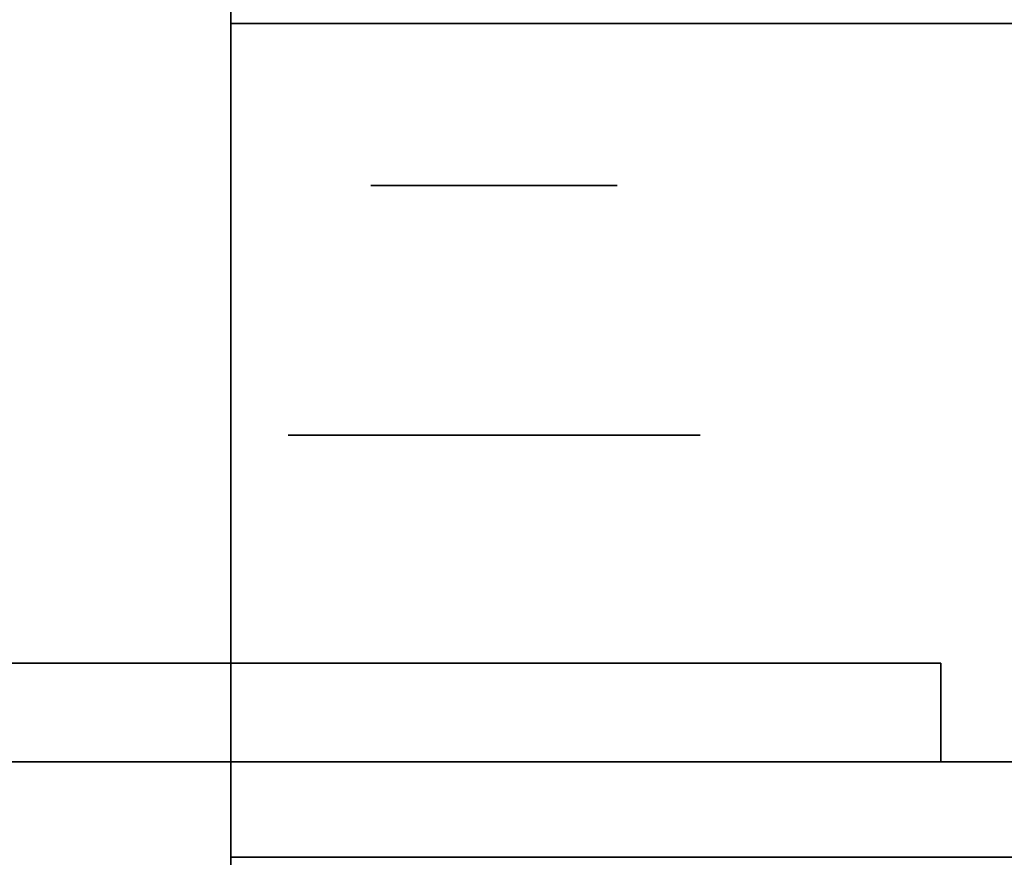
# Model space of a CAD drawing. Extents: x -1299 to -1246.9, y 2743.7 to 2747.9.
# Tile 555 of 656: x -1248.9579 to -1248.894, y 2744.8303 to 2744.8847. Entities that reach past the tile are written whole.
import ezdxf

# ---------------------------------------------------------------- set-up
doc = ezdxf.new("R2010")
doc.units = 0
doc.header["$LTSCALE"] = 150
doc.header["$MEASUREMENT"] = 0
doc.layers.add('3DFACE_BOLT', color=7, linetype='CONTINUOUS')
doc.layers.add('3DFACE_SHAPE', color=7, linetype='CONTINUOUS')

msp = doc.modelspace()

# ---------------------------------------------------------------- linework, layer by layer
at = {"layer": '3DFACE_BOLT', "color": 1}
for points, invisible_edges in [([(-1248.934727, 2744.823949, 0.135528), (-1248.935119, 2744.823949, 0.138), (-1248.934727, 2744.873949, 0.135528)], 14), ([(-1248.934727, 2744.873949, 0.135528), (-1248.935119, 2744.823949, 0.138), (-1248.935119, 2744.873949, 0.138)], 3), ([(-1248.935119, 2744.823949, 0.138), (-1248.934727, 2744.823949, 0.140472), (-1248.935119, 2744.873949, 0.138)], 14), ([(-1248.935119, 2744.873949, 0.138), (-1248.934727, 2744.823949, 0.140472), (-1248.934727, 2744.873949, 0.140472)], 3), ([(-1248.934727, 2744.873949, 0.135528), (-1248.935119, 2744.873949, 0.138), (-1248.934727, 2744.873949, 0.140472)], 12), ([(-1248.934727, 2744.823949, 0.065528), (-1248.935119, 2744.823949, 0.068), (-1248.934727, 2744.873949, 0.065528)], 14), ([(-1248.934727, 2744.873949, 0.065528), (-1248.935119, 2744.823949, 0.068), (-1248.935119, 2744.873949, 0.068)], 3), ([(-1248.935119, 2744.823949, 0.068), (-1248.934727, 2744.823949, 0.070472), (-1248.935119, 2744.873949, 0.068)], 14), ([(-1248.935119, 2744.873949, 0.068), (-1248.934727, 2744.823949, 0.070472), (-1248.934727, 2744.873949, 0.070472)], 3), ([(-1248.934727, 2744.873949, 0.065528), (-1248.935119, 2744.873949, 0.068), (-1248.934727, 2744.873949, 0.070472)], 12), ([(-1248.933591, 2744.823949, 0.133298), (-1248.934727, 2744.823949, 0.135528), (-1248.933591, 2744.873949, 0.133298)], 14), ([(-1248.933591, 2744.873949, 0.133298), (-1248.934727, 2744.823949, 0.135528), (-1248.934727, 2744.873949, 0.135528)], 3), ([(-1248.934727, 2744.823949, 0.140472), (-1248.933591, 2744.823949, 0.142702), (-1248.934727, 2744.873949, 0.140472)], 14), ([(-1248.934727, 2744.873949, 0.140472), (-1248.933591, 2744.823949, 0.142702), (-1248.933591, 2744.873949, 0.142702)], 3), ([(-1248.933591, 2744.873949, 0.133298), (-1248.934727, 2744.873949, 0.135528), (-1248.933591, 2744.873949, 0.142702)], 14), ([(-1248.933591, 2744.873949, 0.142702), (-1248.934727, 2744.873949, 0.135528), (-1248.934727, 2744.873949, 0.140472)], 3), ([(-1248.933591, 2744.823949, 0.063298), (-1248.934727, 2744.823949, 0.065528), (-1248.933591, 2744.873949, 0.063298)], 14), ([(-1248.933591, 2744.873949, 0.063298), (-1248.934727, 2744.823949, 0.065528), (-1248.934727, 2744.873949, 0.065528)], 3), ([(-1248.934727, 2744.823949, 0.070472), (-1248.933591, 2744.823949, 0.072702), (-1248.934727, 2744.873949, 0.070472)], 14), ([(-1248.934727, 2744.873949, 0.070472), (-1248.933591, 2744.823949, 0.072702), (-1248.933591, 2744.873949, 0.072702)], 3), ([(-1248.933591, 2744.873949, 0.063298), (-1248.934727, 2744.873949, 0.065528), (-1248.933591, 2744.873949, 0.072702)], 14), ([(-1248.933591, 2744.873949, 0.072702), (-1248.934727, 2744.873949, 0.065528), (-1248.934727, 2744.873949, 0.070472)], 3), ([(-1248.931821, 2744.823949, 0.131528), (-1248.933591, 2744.823949, 0.133298), (-1248.931821, 2744.873949, 0.131528)], 14), ([(-1248.931821, 2744.873949, 0.131528), (-1248.933591, 2744.823949, 0.133298), (-1248.933591, 2744.873949, 0.133298)], 3), ([(-1248.933591, 2744.823949, 0.142702), (-1248.931821, 2744.823949, 0.144472), (-1248.933591, 2744.873949, 0.142702)], 14), ([(-1248.933591, 2744.873949, 0.142702), (-1248.931821, 2744.823949, 0.144472), (-1248.931821, 2744.873949, 0.144472)], 3), ([(-1248.931821, 2744.873949, 0.131528), (-1248.933591, 2744.873949, 0.133298), (-1248.931821, 2744.873949, 0.144472)], 14), ([(-1248.931821, 2744.873949, 0.144472), (-1248.933591, 2744.873949, 0.133298), (-1248.933591, 2744.873949, 0.142702)], 3), ([(-1248.931821, 2744.823949, 0.061528), (-1248.933591, 2744.823949, 0.063298), (-1248.931821, 2744.873949, 0.061528)], 14), ([(-1248.931821, 2744.873949, 0.061528), (-1248.933591, 2744.823949, 0.063298), (-1248.933591, 2744.873949, 0.063298)], 3), ([(-1248.933591, 2744.823949, 0.072702), (-1248.931821, 2744.823949, 0.074472), (-1248.933591, 2744.873949, 0.072702)], 14), ([(-1248.933591, 2744.873949, 0.072702), (-1248.931821, 2744.823949, 0.074472), (-1248.931821, 2744.873949, 0.074472)], 3), ([(-1248.931821, 2744.873949, 0.061528), (-1248.933591, 2744.873949, 0.063298), (-1248.931821, 2744.873949, 0.074472)], 14), ([(-1248.931821, 2744.873949, 0.074472), (-1248.933591, 2744.873949, 0.063298), (-1248.933591, 2744.873949, 0.072702)], 3), ([(-1248.929591, 2744.823949, 0.130392), (-1248.931821, 2744.823949, 0.131528), (-1248.929591, 2744.873949, 0.130392)], 14), ([(-1248.929591, 2744.873949, 0.130392), (-1248.931821, 2744.823949, 0.131528), (-1248.931821, 2744.873949, 0.131528)], 3), ([(-1248.931821, 2744.823949, 0.144472), (-1248.929591, 2744.823949, 0.145608), (-1248.931821, 2744.873949, 0.144472)], 14), ([(-1248.931821, 2744.873949, 0.144472), (-1248.929591, 2744.823949, 0.145608), (-1248.929591, 2744.873949, 0.145608)], 3), ([(-1248.929591, 2744.873949, 0.130392), (-1248.931821, 2744.873949, 0.131528), (-1248.929591, 2744.873949, 0.145608)], 14), ([(-1248.929591, 2744.873949, 0.145608), (-1248.931821, 2744.873949, 0.131528), (-1248.931821, 2744.873949, 0.144472)], 3), ([(-1248.929591, 2744.823949, 0.060392), (-1248.931821, 2744.823949, 0.061528), (-1248.929591, 2744.873949, 0.060392)], 14), ([(-1248.929591, 2744.873949, 0.060392), (-1248.931821, 2744.823949, 0.061528), (-1248.931821, 2744.873949, 0.061528)], 3), ([(-1248.931821, 2744.823949, 0.074472), (-1248.929591, 2744.823949, 0.075608), (-1248.931821, 2744.873949, 0.074472)], 14), ([(-1248.931821, 2744.873949, 0.074472), (-1248.929591, 2744.823949, 0.075608), (-1248.929591, 2744.873949, 0.075608)], 3), ([(-1248.929591, 2744.873949, 0.060392), (-1248.931821, 2744.873949, 0.061528), (-1248.929591, 2744.873949, 0.075608)], 14), ([(-1248.929591, 2744.873949, 0.075608), (-1248.931821, 2744.873949, 0.061528), (-1248.931821, 2744.873949, 0.074472)], 3), ([(-1248.927119, 2744.823949, 0.13), (-1248.929591, 2744.823949, 0.130392), (-1248.927119, 2744.873949, 0.13)], 14), ([(-1248.927119, 2744.873949, 0.13), (-1248.929591, 2744.823949, 0.130392), (-1248.929591, 2744.873949, 0.130392)], 3), ([(-1248.929591, 2744.823949, 0.145608), (-1248.927119, 2744.823949, 0.146), (-1248.929591, 2744.873949, 0.145608)], 14), ([(-1248.929591, 2744.873949, 0.145608), (-1248.927119, 2744.823949, 0.146), (-1248.927119, 2744.873949, 0.146)], 3), ([(-1248.927119, 2744.873949, 0.13), (-1248.929591, 2744.873949, 0.130392), (-1248.927119, 2744.873949, 0.146)], 14), ([(-1248.927119, 2744.873949, 0.146), (-1248.929591, 2744.873949, 0.130392), (-1248.929591, 2744.873949, 0.145608)], 3), ([(-1248.927119, 2744.823949, 0.06), (-1248.929591, 2744.823949, 0.060392), (-1248.927119, 2744.873949, 0.06)], 14), ([(-1248.927119, 2744.873949, 0.06), (-1248.929591, 2744.823949, 0.060392), (-1248.929591, 2744.873949, 0.060392)], 3), ([(-1248.929591, 2744.823949, 0.075608), (-1248.927119, 2744.823949, 0.076), (-1248.929591, 2744.873949, 0.075608)], 14), ([(-1248.929591, 2744.873949, 0.075608), (-1248.927119, 2744.823949, 0.076), (-1248.927119, 2744.873949, 0.076)], 3), ([(-1248.927119, 2744.873949, 0.06), (-1248.929591, 2744.873949, 0.060392), (-1248.927119, 2744.873949, 0.076)], 14), ([(-1248.927119, 2744.873949, 0.076), (-1248.929591, 2744.873949, 0.060392), (-1248.929591, 2744.873949, 0.075608)], 3), ([(-1248.924647, 2744.823949, 0.130392), (-1248.927119, 2744.823949, 0.13), (-1248.924647, 2744.873949, 0.130392)], 14), ([(-1248.924647, 2744.873949, 0.130392), (-1248.927119, 2744.823949, 0.13), (-1248.927119, 2744.873949, 0.13)], 3), ([(-1248.927119, 2744.823949, 0.146), (-1248.924647, 2744.823949, 0.145608), (-1248.927119, 2744.873949, 0.146)], 14), ([(-1248.927119, 2744.873949, 0.146), (-1248.924647, 2744.823949, 0.145608), (-1248.924647, 2744.873949, 0.145608)], 3), ([(-1248.924647, 2744.873949, 0.130392), (-1248.927119, 2744.873949, 0.13), (-1248.924647, 2744.873949, 0.145608)], 14), ([(-1248.924647, 2744.873949, 0.145608), (-1248.927119, 2744.873949, 0.13), (-1248.927119, 2744.873949, 0.146)], 3), ([(-1248.924647, 2744.823949, 0.060392), (-1248.927119, 2744.823949, 0.06), (-1248.924647, 2744.873949, 0.060392)], 14), ([(-1248.924647, 2744.873949, 0.060392), (-1248.927119, 2744.823949, 0.06), (-1248.927119, 2744.873949, 0.06)], 3), ([(-1248.927119, 2744.823949, 0.076), (-1248.924647, 2744.823949, 0.075608), (-1248.927119, 2744.873949, 0.076)], 14), ([(-1248.927119, 2744.873949, 0.076), (-1248.924647, 2744.823949, 0.075608), (-1248.924647, 2744.873949, 0.075608)], 3), ([(-1248.924647, 2744.873949, 0.060392), (-1248.927119, 2744.873949, 0.06), (-1248.924647, 2744.873949, 0.075608)], 14), ([(-1248.924647, 2744.873949, 0.075608), (-1248.927119, 2744.873949, 0.06), (-1248.927119, 2744.873949, 0.076)], 3), ([(-1248.922416, 2744.823949, 0.131528), (-1248.924647, 2744.823949, 0.130392), (-1248.922416, 2744.873949, 0.131528)], 14), ([(-1248.922416, 2744.873949, 0.131528), (-1248.924647, 2744.823949, 0.130392), (-1248.924647, 2744.873949, 0.130392)], 3), ([(-1248.924647, 2744.823949, 0.145608), (-1248.922416, 2744.823949, 0.144472), (-1248.924647, 2744.873949, 0.145608)], 14), ([(-1248.924647, 2744.873949, 0.145608), (-1248.922416, 2744.823949, 0.144472), (-1248.922416, 2744.873949, 0.144472)], 3), ([(-1248.922416, 2744.873949, 0.131528), (-1248.924647, 2744.873949, 0.130392), (-1248.922416, 2744.873949, 0.144472)], 14), ([(-1248.922416, 2744.873949, 0.144472), (-1248.924647, 2744.873949, 0.130392), (-1248.924647, 2744.873949, 0.145608)], 3), ([(-1248.922416, 2744.823949, 0.061528), (-1248.924647, 2744.823949, 0.060392), (-1248.922416, 2744.873949, 0.061528)], 14), ([(-1248.922416, 2744.873949, 0.061528), (-1248.924647, 2744.823949, 0.060392), (-1248.924647, 2744.873949, 0.060392)], 3), ([(-1248.924647, 2744.823949, 0.075608), (-1248.922416, 2744.823949, 0.074472), (-1248.924647, 2744.873949, 0.075608)], 14), ([(-1248.924647, 2744.873949, 0.075608), (-1248.922416, 2744.823949, 0.074472), (-1248.922416, 2744.873949, 0.074472)], 3), ([(-1248.922416, 2744.873949, 0.061528), (-1248.924647, 2744.873949, 0.060392), (-1248.922416, 2744.873949, 0.074472)], 14), ([(-1248.922416, 2744.873949, 0.074472), (-1248.924647, 2744.873949, 0.060392), (-1248.924647, 2744.873949, 0.075608)], 3), ([(-1248.920647, 2744.823949, 0.133298), (-1248.922416, 2744.823949, 0.131528), (-1248.920647, 2744.873949, 0.133298)], 14), ([(-1248.920647, 2744.873949, 0.133298), (-1248.922416, 2744.823949, 0.131528), (-1248.922416, 2744.873949, 0.131528)], 3), ([(-1248.922416, 2744.823949, 0.144472), (-1248.920647, 2744.823949, 0.142702), (-1248.922416, 2744.873949, 0.144472)], 14), ([(-1248.922416, 2744.873949, 0.144472), (-1248.920647, 2744.823949, 0.142702), (-1248.920647, 2744.873949, 0.142702)], 3), ([(-1248.920647, 2744.873949, 0.133298), (-1248.922416, 2744.873949, 0.131528), (-1248.920647, 2744.873949, 0.142702)], 14), ([(-1248.920647, 2744.873949, 0.142702), (-1248.922416, 2744.873949, 0.131528), (-1248.922416, 2744.873949, 0.144472)], 3), ([(-1248.920647, 2744.823949, 0.063298), (-1248.922416, 2744.823949, 0.061528), (-1248.920647, 2744.873949, 0.063298)], 14), ([(-1248.920647, 2744.873949, 0.063298), (-1248.922416, 2744.823949, 0.061528), (-1248.922416, 2744.873949, 0.061528)], 3), ([(-1248.922416, 2744.823949, 0.074472), (-1248.920647, 2744.823949, 0.072702), (-1248.922416, 2744.873949, 0.074472)], 14), ([(-1248.922416, 2744.873949, 0.074472), (-1248.920647, 2744.823949, 0.072702), (-1248.920647, 2744.873949, 0.072702)], 3), ([(-1248.920647, 2744.873949, 0.063298), (-1248.922416, 2744.873949, 0.061528), (-1248.920647, 2744.873949, 0.072702)], 14), ([(-1248.920647, 2744.873949, 0.072702), (-1248.922416, 2744.873949, 0.061528), (-1248.922416, 2744.873949, 0.074472)], 3), ([(-1248.91951, 2744.823949, 0.135528), (-1248.920647, 2744.823949, 0.133298), (-1248.91951, 2744.873949, 0.135528)], 14), ([(-1248.91951, 2744.873949, 0.135528), (-1248.920647, 2744.823949, 0.133298), (-1248.920647, 2744.873949, 0.133298)], 3), ([(-1248.920647, 2744.823949, 0.142702), (-1248.91951, 2744.823949, 0.140472), (-1248.920647, 2744.873949, 0.142702)], 14), ([(-1248.920647, 2744.873949, 0.142702), (-1248.91951, 2744.823949, 0.140472), (-1248.91951, 2744.873949, 0.140472)], 3), ([(-1248.91951, 2744.873949, 0.135528), (-1248.920647, 2744.873949, 0.133298), (-1248.91951, 2744.873949, 0.140472)], 14), ([(-1248.91951, 2744.873949, 0.140472), (-1248.920647, 2744.873949, 0.133298), (-1248.920647, 2744.873949, 0.142702)], 3), ([(-1248.91951, 2744.823949, 0.065528), (-1248.920647, 2744.823949, 0.063298), (-1248.91951, 2744.873949, 0.065528)], 14), ([(-1248.91951, 2744.873949, 0.065528), (-1248.920647, 2744.823949, 0.063298), (-1248.920647, 2744.873949, 0.063298)], 3), ([(-1248.920647, 2744.823949, 0.072702), (-1248.91951, 2744.823949, 0.070472), (-1248.920647, 2744.873949, 0.072702)], 14), ([(-1248.920647, 2744.873949, 0.072702), (-1248.91951, 2744.823949, 0.070472), (-1248.91951, 2744.873949, 0.070472)], 3), ([(-1248.91951, 2744.873949, 0.065528), (-1248.920647, 2744.873949, 0.063298), (-1248.91951, 2744.873949, 0.070472)], 14), ([(-1248.91951, 2744.873949, 0.070472), (-1248.920647, 2744.873949, 0.063298), (-1248.920647, 2744.873949, 0.072702)], 3), ([(-1248.919119, 2744.823949, 0.138), (-1248.91951, 2744.823949, 0.135528), (-1248.919119, 2744.873949, 0.138)], 14), ([(-1248.919119, 2744.873949, 0.138), (-1248.91951, 2744.823949, 0.135528), (-1248.91951, 2744.873949, 0.135528)], 3), ([(-1248.91951, 2744.823949, 0.140472), (-1248.919119, 2744.823949, 0.138), (-1248.91951, 2744.873949, 0.140472)], 14), ([(-1248.91951, 2744.873949, 0.140472), (-1248.919119, 2744.823949, 0.138), (-1248.919119, 2744.873949, 0.138)], 3), ([(-1248.919119, 2744.873949, 0.138), (-1248.91951, 2744.873949, 0.135528), (-1248.91951, 2744.873949, 0.140472)], 2), ([(-1248.919119, 2744.823949, 0.068), (-1248.91951, 2744.823949, 0.065528), (-1248.919119, 2744.873949, 0.068)], 14), ([(-1248.919119, 2744.873949, 0.068), (-1248.91951, 2744.823949, 0.065528), (-1248.91951, 2744.873949, 0.065528)], 3), ([(-1248.91951, 2744.823949, 0.070472), (-1248.919119, 2744.823949, 0.068), (-1248.91951, 2744.873949, 0.070472)], 14), ([(-1248.91951, 2744.873949, 0.070472), (-1248.919119, 2744.823949, 0.068), (-1248.919119, 2744.873949, 0.068)], 3), ([(-1248.919119, 2744.873949, 0.068), (-1248.91951, 2744.873949, 0.065528), (-1248.91951, 2744.873949, 0.070472)], 2), ([(-1248.933806, 2744.842949, 0.126417), (-1248.940494, 2744.842949, 0.138), (-1248.933806, 2744.857749, 0.126417)], 14), ([(-1248.933806, 2744.857749, 0.126417), (-1248.940494, 2744.842949, 0.138), (-1248.940494, 2744.857749, 0.138)], 3), ([(-1248.940494, 2744.842949, 0.138), (-1248.933806, 2744.842949, 0.149583), (-1248.940494, 2744.857749, 0.138)], 14), ([(-1248.940494, 2744.857749, 0.138), (-1248.933806, 2744.842949, 0.149583), (-1248.933806, 2744.857749, 0.149583)], 3), ([(-1248.933806, 2744.857749, 0.126417), (-1248.940494, 2744.857749, 0.138), (-1248.933806, 2744.857749, 0.149583)], 12), ([(-1248.933806, 2744.842949, 0.056417), (-1248.940494, 2744.842949, 0.068), (-1248.933806, 2744.857749, 0.056417)], 14), ([(-1248.933806, 2744.857749, 0.056417), (-1248.940494, 2744.842949, 0.068), (-1248.940494, 2744.857749, 0.068)], 3), ([(-1248.940494, 2744.842949, 0.068), (-1248.933806, 2744.842949, 0.079583), (-1248.940494, 2744.857749, 0.068)], 14), ([(-1248.940494, 2744.857749, 0.068), (-1248.933806, 2744.842949, 0.079583), (-1248.933806, 2744.857749, 0.079583)], 3), ([(-1248.933806, 2744.857749, 0.056417), (-1248.940494, 2744.857749, 0.068), (-1248.933806, 2744.857749, 0.079583)], 12), ([(-1248.920431, 2744.842949, 0.126417), (-1248.933806, 2744.842949, 0.126417), (-1248.920431, 2744.857749, 0.126417)], 14), ([(-1248.920431, 2744.857749, 0.126417), (-1248.933806, 2744.842949, 0.126417), (-1248.933806, 2744.857749, 0.126417)], 3), ([(-1248.933806, 2744.842949, 0.149583), (-1248.920431, 2744.842949, 0.149583), (-1248.933806, 2744.857749, 0.149583)], 14), ([(-1248.933806, 2744.857749, 0.149583), (-1248.920431, 2744.842949, 0.149583), (-1248.920431, 2744.857749, 0.149583)], 3), ([(-1248.920431, 2744.857749, 0.126417), (-1248.933806, 2744.857749, 0.126417), (-1248.920431, 2744.857749, 0.149583)], 14), ([(-1248.920431, 2744.857749, 0.149583), (-1248.933806, 2744.857749, 0.126417), (-1248.933806, 2744.857749, 0.149583)], 3), ([(-1248.920431, 2744.842949, 0.056417), (-1248.933806, 2744.842949, 0.056417), (-1248.920431, 2744.857749, 0.056417)], 14), ([(-1248.920431, 2744.857749, 0.056417), (-1248.933806, 2744.842949, 0.056417), (-1248.933806, 2744.857749, 0.056417)], 3), ([(-1248.933806, 2744.842949, 0.079583), (-1248.920431, 2744.842949, 0.079583), (-1248.933806, 2744.857749, 0.079583)], 14), ([(-1248.933806, 2744.857749, 0.079583), (-1248.920431, 2744.842949, 0.079583), (-1248.920431, 2744.857749, 0.079583)], 3), ([(-1248.920431, 2744.857749, 0.056417), (-1248.933806, 2744.857749, 0.056417), (-1248.920431, 2744.857749, 0.079583)], 14), ([(-1248.920431, 2744.857749, 0.079583), (-1248.933806, 2744.857749, 0.056417), (-1248.933806, 2744.857749, 0.079583)], 3), ([(-1248.913744, 2744.842949, 0.138), (-1248.920431, 2744.842949, 0.126417), (-1248.913744, 2744.857749, 0.138)], 14), ([(-1248.913744, 2744.857749, 0.138), (-1248.920431, 2744.842949, 0.126417), (-1248.920431, 2744.857749, 0.126417)], 3), ([(-1248.920431, 2744.842949, 0.149583), (-1248.913744, 2744.842949, 0.138), (-1248.920431, 2744.857749, 0.149583)], 14), ([(-1248.920431, 2744.857749, 0.149583), (-1248.913744, 2744.842949, 0.138), (-1248.913744, 2744.857749, 0.138)], 3), ([(-1248.913744, 2744.857749, 0.138), (-1248.920431, 2744.857749, 0.126417), (-1248.920431, 2744.857749, 0.149583)], 2), ([(-1248.913744, 2744.842949, 0.068), (-1248.920431, 2744.842949, 0.056417), (-1248.913744, 2744.857749, 0.068)], 14), ([(-1248.913744, 2744.857749, 0.068), (-1248.920431, 2744.842949, 0.056417), (-1248.920431, 2744.857749, 0.056417)], 3), ([(-1248.920431, 2744.842949, 0.079583), (-1248.913744, 2744.842949, 0.068), (-1248.920431, 2744.857749, 0.079583)], 14), ([(-1248.920431, 2744.857749, 0.079583), (-1248.913744, 2744.842949, 0.068), (-1248.913744, 2744.857749, 0.068)], 3), ([(-1248.913744, 2744.857749, 0.068), (-1248.920431, 2744.857749, 0.056417), (-1248.920431, 2744.857749, 0.079583)], 2), ([(-1248.933806, 2744.842949, 0.149583), (-1248.940494, 2744.842949, 0.138), (-1248.933806, 2744.842949, 0.126417)], 12), ([(-1248.933806, 2744.842949, 0.079583), (-1248.940494, 2744.842949, 0.068), (-1248.933806, 2744.842949, 0.056417)], 12), ([(-1248.920431, 2744.842949, 0.149583), (-1248.933806, 2744.842949, 0.149583), (-1248.920431, 2744.842949, 0.126417)], 14), ([(-1248.920431, 2744.842949, 0.126417), (-1248.933806, 2744.842949, 0.149583), (-1248.933806, 2744.842949, 0.126417)], 3), ([(-1248.920431, 2744.842949, 0.079583), (-1248.933806, 2744.842949, 0.079583), (-1248.920431, 2744.842949, 0.056417)], 14), ([(-1248.920431, 2744.842949, 0.056417), (-1248.933806, 2744.842949, 0.079583), (-1248.933806, 2744.842949, 0.056417)], 3), ([(-1248.913744, 2744.842949, 0.138), (-1248.920431, 2744.842949, 0.149583), (-1248.920431, 2744.842949, 0.126417)], 2), ([(-1248.913744, 2744.842949, 0.068), (-1248.920431, 2744.842949, 0.079583), (-1248.920431, 2744.842949, 0.056417)], 2)]:
    msp.add_3dface(points, dxfattribs=dict(at, invisible_edges=invisible_edges))
at = {"layer": '3DFACE_SHAPE', "color": 13}
for points, invisible_edges in [([(-1249.046219, 2744.936449, 1.242664), (-1249.046219, 2743.746281, 2.432832), (-1248.944219, 2744.936449, 1.242664)], 2), ([(-1249.046219, 2743.746281, 2.432832), (-1248.944219, 2743.746281, 2.432832), (-1248.944219, 2744.936449, 1.242664)], 12), ([(-1249.046219, 2743.746281, 2.141504), (-1249.046219, 2744.936449, 0.951336), (-1248.944219, 2743.746281, 2.141504)], 2), ([(-1249.046219, 2744.936449, 0.951336), (-1248.944219, 2744.936449, 0.951336), (-1248.944219, 2743.746281, 2.141504)], 12), ([(-1248.992119, 2743.746281, 2.421518), (-1248.992119, 2744.936449, 1.23135), (-1248.944219, 2743.746281, 2.421518)], 2), ([(-1248.992119, 2744.936449, 1.23135), (-1248.944219, 2744.936449, 1.23135), (-1248.944219, 2743.746281, 2.421518)], 12), ([(-1248.944219, 2743.746281, 2.152818), (-1248.944219, 2744.936449, 0.96265), (-1248.992119, 2743.746281, 2.152818)], 2), ([(-1248.944219, 2744.936449, 0.96265), (-1248.992119, 2744.936449, 0.96265), (-1248.992119, 2743.746281, 2.152818)], 12), ([(-1248.944219, 2743.746281, 2.421518), (-1248.944219, 2744.936449, 1.23135), (-1248.944219, 2743.746281, 2.432832)], 2), ([(-1248.944219, 2744.936449, 1.23135), (-1248.944219, 2744.936449, 1.242664), (-1248.944219, 2743.746281, 2.432832)], 12), ([(-1248.944219, 2743.746281, 2.141504), (-1248.944219, 2744.936449, 0.951336), (-1248.944219, 2743.746281, 2.152818)], 2), ([(-1248.944219, 2744.936449, 0.951336), (-1248.944219, 2744.936449, 0.96265), (-1248.944219, 2743.746281, 2.152818)], 12), ([(-1248.944219, 2744.782449), (-1248.944219, 2744.836549, 0.008), (-1248.944219, 2744.884449)], 3), ([(-1248.944219, 2744.836549, 0.008), (-1248.944219, 2744.884449, 0.008), (-1248.944219, 2744.884449)], 12), ([(-1248.944219, 2744.884449), (-1246.944219, 2744.884449), (-1248.944219, 2744.782449)], 2), ([(-1246.944219, 2744.884449), (-1246.944219, 2744.782449), (-1248.944219, 2744.782449)], 12), ([(-1248.944219, 2744.884449, 0.008), (-1246.944219, 2744.884449, 0.008), (-1248.944219, 2744.884449)], 2), ([(-1246.944219, 2744.884449, 0.008), (-1246.944219, 2744.884449), (-1248.944219, 2744.884449)], 12), ([(-1248.944219, 2744.836549, 0.008), (-1246.944219, 2744.836549, 0.008), (-1248.944219, 2744.884449, 0.008)], 2), ([(-1246.944219, 2744.836549, 0.008), (-1246.944219, 2744.884449, 0.008), (-1248.944219, 2744.884449, 0.008)], 12), ([(-1248.944219, 2744.884449, 0.198), (-1248.944219, 2744.836549, 0.198), (-1248.944219, 2744.884449, 0.206)], 2), ([(-1248.944219, 2744.836549, 0.198), (-1248.944219, 2744.830349, 0.198), (-1248.944219, 2744.884449, 0.206)], 14), ([(-1248.944219, 2744.884449, 0.206), (-1248.944219, 2744.830349, 0.198), (-1248.944219, 2744.782449, 0.206)], 3), ([(-1248.944219, 2744.884449, 0.198), (-1246.944219, 2744.884449, 0.198), (-1248.944219, 2744.836549, 0.198)], 2), ([(-1246.944219, 2744.884449, 0.198), (-1246.944219, 2744.836549, 0.198), (-1248.944219, 2744.836549, 0.198)], 12), ([(-1248.944219, 2744.884449, 0.206), (-1246.944219, 2744.884449, 0.206), (-1248.944219, 2744.884449, 0.198)], 2), ([(-1246.944219, 2744.884449, 0.206), (-1246.944219, 2744.884449, 0.198), (-1248.944219, 2744.884449, 0.198)], 12), ([(-1248.944219, 2744.782449, 0.206), (-1246.944219, 2744.782449, 0.206), (-1248.944219, 2744.884449, 0.206)], 2), ([(-1246.944219, 2744.782449, 0.206), (-1246.944219, 2744.884449, 0.206), (-1248.944219, 2744.884449, 0.206)], 12), ([(-1248.898119, 2744.836549, 0.173), (-1248.980719, 2744.842949, 0.173), (-1248.987119, 2744.836549, 0.173)], 3), ([(-1248.980719, 2744.842949, 0.033), (-1248.898119, 2744.836549, 0.033), (-1248.987119, 2744.836549, 0.033)], 13), ([(-1248.927119, 2744.842949, 0.173), (-1248.933129, 2744.842949, 0.14401), (-1248.980719, 2744.842949, 0.173)], 15), ([(-1248.933129, 2744.842949, 0.14401), (-1248.935619, 2744.842949, 0.138), (-1248.980719, 2744.842949, 0.173)], 14), ([(-1248.935619, 2744.842949, 0.068), (-1248.980719, 2744.842949, 0.173), (-1248.935619, 2744.842949, 0.138)], 15), ([(-1248.935619, 2744.842949, 0.068), (-1248.933129, 2744.842949, 0.06199), (-1248.980719, 2744.842949, 0.173)], 14), ([(-1248.980719, 2744.842949, 0.173), (-1248.933129, 2744.842949, 0.06199), (-1248.980719, 2744.842949, 0.033)], 3), ([(-1248.933129, 2744.842949, 0.06199), (-1248.898119, 2744.842949, 0.033), (-1248.980719, 2744.842949, 0.033)], 13), ([(-1248.927119, 2744.842949, 0.173), (-1248.980719, 2744.842949, 0.173), (-1248.898119, 2744.836549, 0.173)], 14), ([(-1248.980719, 2744.842949, 0.033), (-1248.898119, 2744.842949, 0.033), (-1248.898119, 2744.836549, 0.033)], 12), ([(-1248.933129, 2744.842949, 0.07401), (-1248.935619, 2744.842949, 0.068), (-1248.933129, 2744.842949, 0.13199)], 14), ([(-1248.933129, 2744.842949, 0.13199), (-1248.935619, 2744.842949, 0.068), (-1248.935619, 2744.842949, 0.138)], 3), ([(-1248.933129, 2744.842949, 0.07401), (-1248.933129, 2744.836549, 0.07401), (-1248.935619, 2744.842949, 0.068)], 3), ([(-1248.933129, 2744.836549, 0.07401), (-1248.935619, 2744.836549, 0.068), (-1248.935619, 2744.842949, 0.068)], 14), ([(-1248.935619, 2744.842949, 0.068), (-1248.935619, 2744.836549, 0.068), (-1248.933129, 2744.842949, 0.06199)], 3), ([(-1248.935619, 2744.836549, 0.068), (-1248.933129, 2744.836549, 0.06199), (-1248.933129, 2744.842949, 0.06199)], 14), ([(-1248.933129, 2744.842949, 0.14401), (-1248.933129, 2744.836549, 0.14401), (-1248.935619, 2744.842949, 0.138)], 3), ([(-1248.933129, 2744.836549, 0.14401), (-1248.935619, 2744.836549, 0.138), (-1248.935619, 2744.842949, 0.138)], 14), ([(-1248.935619, 2744.842949, 0.138), (-1248.935619, 2744.836549, 0.138), (-1248.933129, 2744.842949, 0.13199)], 3), ([(-1248.935619, 2744.836549, 0.138), (-1248.933129, 2744.836549, 0.13199), (-1248.933129, 2744.842949, 0.13199)], 14), ([(-1248.927119, 2744.842949, 0.1465), (-1248.933129, 2744.842949, 0.14401), (-1248.927119, 2744.842949, 0.173)], 14), ([(-1248.933129, 2744.842949, 0.06199), (-1248.927119, 2744.842949, 0.0595), (-1248.898119, 2744.842949, 0.033)], 14), ([(-1248.927119, 2744.842949, 0.0765), (-1248.933129, 2744.842949, 0.07401), (-1248.927119, 2744.842949, 0.1295)], 14), ([(-1248.927119, 2744.842949, 0.1295), (-1248.933129, 2744.842949, 0.07401), (-1248.933129, 2744.842949, 0.13199)], 3), ([(-1248.933129, 2744.842949, 0.06199), (-1248.933129, 2744.836549, 0.06199), (-1248.927119, 2744.842949, 0.0595)], 3), ([(-1248.933129, 2744.836549, 0.06199), (-1248.927119, 2744.836549, 0.0595), (-1248.927119, 2744.842949, 0.0595)], 14), ([(-1248.927119, 2744.842949, 0.0765), (-1248.927119, 2744.836549, 0.0765), (-1248.933129, 2744.842949, 0.07401)], 3), ([(-1248.927119, 2744.836549, 0.0765), (-1248.933129, 2744.836549, 0.07401), (-1248.933129, 2744.842949, 0.07401)], 14), ([(-1248.933129, 2744.842949, 0.13199), (-1248.933129, 2744.836549, 0.13199), (-1248.927119, 2744.842949, 0.1295)], 3), ([(-1248.933129, 2744.836549, 0.13199), (-1248.927119, 2744.836549, 0.1295), (-1248.927119, 2744.842949, 0.1295)], 14), ([(-1248.927119, 2744.842949, 0.1465), (-1248.927119, 2744.836549, 0.1465), (-1248.933129, 2744.842949, 0.14401)], 3), ([(-1248.927119, 2744.836549, 0.1465), (-1248.933129, 2744.836549, 0.14401), (-1248.933129, 2744.842949, 0.14401)], 14), ([(-1248.927119, 2744.842949, 0.0595), (-1248.921108, 2744.842949, 0.06199), (-1248.898119, 2744.842949, 0.033)], 14), ([(-1248.898119, 2744.842949, 0.173), (-1248.921108, 2744.842949, 0.14401), (-1248.927119, 2744.842949, 0.173)], 3), ([(-1248.921108, 2744.842949, 0.14401), (-1248.927119, 2744.842949, 0.1465), (-1248.927119, 2744.842949, 0.173)], 14), ([(-1248.921108, 2744.842949, 0.07401), (-1248.927119, 2744.842949, 0.0765), (-1248.921108, 2744.842949, 0.13199)], 14), ([(-1248.921108, 2744.842949, 0.13199), (-1248.927119, 2744.842949, 0.0765), (-1248.927119, 2744.842949, 0.1295)], 3), ([(-1248.927119, 2744.842949, 0.0595), (-1248.927119, 2744.836549, 0.0595), (-1248.921108, 2744.842949, 0.06199)], 3), ([(-1248.927119, 2744.836549, 0.0595), (-1248.921108, 2744.836549, 0.06199), (-1248.921108, 2744.842949, 0.06199)], 14), ([(-1248.921108, 2744.842949, 0.07401), (-1248.921108, 2744.836549, 0.07401), (-1248.927119, 2744.842949, 0.0765)], 3), ([(-1248.921108, 2744.836549, 0.07401), (-1248.927119, 2744.836549, 0.0765), (-1248.927119, 2744.842949, 0.0765)], 14), ([(-1248.927119, 2744.842949, 0.1295), (-1248.927119, 2744.836549, 0.1295), (-1248.921108, 2744.842949, 0.13199)], 3), ([(-1248.927119, 2744.836549, 0.1295), (-1248.921108, 2744.836549, 0.13199), (-1248.921108, 2744.842949, 0.13199)], 14), ([(-1248.921108, 2744.842949, 0.14401), (-1248.921108, 2744.836549, 0.14401), (-1248.927119, 2744.842949, 0.1465)], 3), ([(-1248.921108, 2744.836549, 0.14401), (-1248.927119, 2744.836549, 0.1465), (-1248.927119, 2744.842949, 0.1465)], 14), ([(-1248.898119, 2744.842949, 0.173), (-1248.927119, 2744.842949, 0.173), (-1248.898119, 2744.836549, 0.173)], 2), ([(-1248.898119, 2744.842949, 0.033), (-1248.921108, 2744.842949, 0.06199), (-1248.918619, 2744.842949, 0.068)], 13), ([(-1248.921108, 2744.842949, 0.13199), (-1248.918619, 2744.842949, 0.138), (-1248.921108, 2744.842949, 0.07401)], 14), ([(-1248.921108, 2744.842949, 0.07401), (-1248.918619, 2744.842949, 0.138), (-1248.918619, 2744.842949, 0.068)], 3), ([(-1248.918619, 2744.842949, 0.138), (-1248.921108, 2744.842949, 0.14401), (-1248.898119, 2744.842949, 0.173)], 14), ([(-1248.921108, 2744.842949, 0.06199), (-1248.921108, 2744.836549, 0.06199), (-1248.918619, 2744.842949, 0.068)], 3), ([(-1248.921108, 2744.836549, 0.06199), (-1248.918619, 2744.836549, 0.068), (-1248.918619, 2744.842949, 0.068)], 14), ([(-1248.918619, 2744.842949, 0.068), (-1248.918619, 2744.836549, 0.068), (-1248.921108, 2744.842949, 0.07401)], 3), ([(-1248.918619, 2744.836549, 0.068), (-1248.921108, 2744.836549, 0.07401), (-1248.921108, 2744.842949, 0.07401)], 14), ([(-1248.921108, 2744.842949, 0.13199), (-1248.921108, 2744.836549, 0.13199), (-1248.918619, 2744.842949, 0.138)], 3), ([(-1248.921108, 2744.836549, 0.13199), (-1248.918619, 2744.836549, 0.138), (-1248.918619, 2744.842949, 0.138)], 14), ([(-1248.918619, 2744.842949, 0.138), (-1248.918619, 2744.836549, 0.138), (-1248.921108, 2744.842949, 0.14401)], 3), ([(-1248.918619, 2744.836549, 0.138), (-1248.921108, 2744.836549, 0.14401), (-1248.921108, 2744.842949, 0.14401)], 14), ([(-1248.918619, 2744.842949, 0.138), (-1248.898119, 2744.842949, 0.033), (-1248.918619, 2744.842949, 0.068)], 15), ([(-1248.898119, 2744.842949, 0.033), (-1248.918619, 2744.842949, 0.138), (-1248.898119, 2744.842949, 0.173)], 3), ([(-1248.898119, 2744.836549, 0.173), (-1248.898119, 2744.836549, 0.033), (-1248.898119, 2744.842949, 0.173)], 2), ([(-1248.898119, 2744.836549, 0.033), (-1248.898119, 2744.842949, 0.033), (-1248.898119, 2744.842949, 0.173)], 12), ([(-1248.935619, 2744.836549, 0.138), (-1248.933129, 2744.836549, 0.14401), (-1248.987119, 2744.836549, 0.138)], 14), ([(-1248.933129, 2744.836549, 0.14401), (-1248.927119, 2744.836549, 0.1465), (-1248.987119, 2744.836549, 0.138)], 14), ([(-1248.987119, 2744.836549, 0.138), (-1248.927119, 2744.836549, 0.1465), (-1248.987119, 2744.836549, 0.173)], 15), ([(-1248.927119, 2744.836549, 0.1465), (-1248.921108, 2744.836549, 0.14401), (-1248.987119, 2744.836549, 0.173)], 14), ([(-1248.987119, 2744.836549, 0.173), (-1248.921108, 2744.836549, 0.14401), (-1248.898119, 2744.836549, 0.173)], 3), ([(-1248.898119, 2744.836549, 0.033), (-1248.933129, 2744.836549, 0.06199), (-1248.987119, 2744.836549, 0.033)], 3), ([(-1248.933129, 2744.836549, 0.06199), (-1248.987119, 2744.836549, 0.068), (-1248.987119, 2744.836549, 0.033)], 13), ([(-1248.933129, 2744.836549, 0.06199), (-1248.935619, 2744.836549, 0.068), (-1248.987119, 2744.836549, 0.068)], 14), ([(-1248.935619, 2744.836549, 0.138), (-1248.987119, 2744.836549, 0.138), (-1248.933129, 2744.836549, 0.07401)], 15), ([(-1248.933129, 2744.836549, 0.07401), (-1248.987119, 2744.836549, 0.138), (-1248.935619, 2744.836549, 0.068)], 3), ([(-1248.987119, 2744.836549, 0.138), (-1248.987119, 2744.836549, 0.068), (-1248.935619, 2744.836549, 0.068)], 14), ([(-1246.944219, 2744.836549, 0.198), (-1248.927119, 2744.836549, 0.1465), (-1248.944219, 2744.836549, 0.198)], 3), ([(-1248.927119, 2744.836549, 0.1465), (-1248.933129, 2744.836549, 0.14401), (-1248.944219, 2744.836549, 0.198)], 14), ([(-1248.944219, 2744.836549, 0.198), (-1248.933129, 2744.836549, 0.14401), (-1248.935619, 2744.836549, 0.138)], 13), ([(-1248.935619, 2744.836549, 0.068), (-1248.944219, 2744.836549, 0.008), (-1248.935619, 2744.836549, 0.138)], 15), ([(-1248.935619, 2744.836549, 0.138), (-1248.944219, 2744.836549, 0.008), (-1248.944219, 2744.836549, 0.198)], 13), ([(-1248.935619, 2744.836549, 0.068), (-1248.933129, 2744.836549, 0.06199), (-1248.944219, 2744.836549, 0.008)], 14), ([(-1248.933129, 2744.836549, 0.06199), (-1248.927119, 2744.836549, 0.0595), (-1248.944219, 2744.836549, 0.008)], 14), ([(-1248.944219, 2744.836549, 0.008), (-1248.927119, 2744.836549, 0.0595), (-1248.921108, 2744.836549, 0.06199)], 13), ([(-1246.944219, 2744.836549, 0.008), (-1248.944219, 2744.836549, 0.008), (-1247.020219, 2744.836549, 0.0595)], 14), ([(-1248.944219, 2744.836549, 0.008), (-1248.921108, 2744.836549, 0.06199), (-1247.020219, 2744.836549, 0.0595)], 15), ([(-1248.944219, 2744.830349, 0.008), (-1248.944219, 2744.836549, 0.008), (-1248.944219, 2744.782449)], 14), ([(-1248.944219, 2744.836549, 0.008), (-1248.944219, 2744.830349, 0.008), (-1248.944219, 2744.836549, 0.198)], 2), ([(-1248.944219, 2744.830349, 0.008), (-1248.944219, 2744.830349, 0.198), (-1248.944219, 2744.836549, 0.198)], 12), ([(-1248.933129, 2744.836549, 0.13199), (-1248.935619, 2744.836549, 0.138), (-1248.933129, 2744.836549, 0.07401)], 14), ([(-1248.933129, 2744.836549, 0.14401), (-1248.933129, 2744.830349, 0.14401), (-1248.935619, 2744.836549, 0.138)], 3), ([(-1248.933129, 2744.830349, 0.14401), (-1248.935619, 2744.830349, 0.138), (-1248.935619, 2744.836549, 0.138)], 14), ([(-1248.935619, 2744.836549, 0.138), (-1248.935619, 2744.830349, 0.138), (-1248.933129, 2744.836549, 0.13199)], 3), ([(-1248.935619, 2744.830349, 0.138), (-1248.933129, 2744.830349, 0.13199), (-1248.933129, 2744.836549, 0.13199)], 14), ([(-1248.933129, 2744.836549, 0.07401), (-1248.933129, 2744.830349, 0.07401), (-1248.935619, 2744.836549, 0.068)], 3), ([(-1248.933129, 2744.830349, 0.07401), (-1248.935619, 2744.830349, 0.068), (-1248.935619, 2744.836549, 0.068)], 14), ([(-1248.935619, 2744.836549, 0.068), (-1248.935619, 2744.830349, 0.068), (-1248.933129, 2744.836549, 0.06199)], 3), ([(-1248.935619, 2744.830349, 0.068), (-1248.933129, 2744.830349, 0.06199), (-1248.933129, 2744.836549, 0.06199)], 14), ([(-1248.933129, 2744.836549, 0.07401), (-1248.935619, 2744.836549, 0.068), (-1248.933129, 2744.836549, 0.13199)], 14), ([(-1248.933129, 2744.836549, 0.13199), (-1248.935619, 2744.836549, 0.068), (-1248.935619, 2744.836549, 0.138)], 3), ([(-1248.927119, 2744.836549, 0.0595), (-1248.933129, 2744.836549, 0.06199), (-1248.898119, 2744.836549, 0.033)], 14), ([(-1248.933129, 2744.836549, 0.07401), (-1248.927119, 2744.836549, 0.0765), (-1248.933129, 2744.836549, 0.13199)], 14), ([(-1248.927119, 2744.836549, 0.0765), (-1248.927119, 2744.836549, 0.1295), (-1248.933129, 2744.836549, 0.13199)], 13), ([(-1248.927119, 2744.836549, 0.1465), (-1248.927119, 2744.830349, 0.1465), (-1248.933129, 2744.836549, 0.14401)], 3), ([(-1248.927119, 2744.830349, 0.1465), (-1248.933129, 2744.830349, 0.14401), (-1248.933129, 2744.836549, 0.14401)], 14), ([(-1248.933129, 2744.836549, 0.13199), (-1248.933129, 2744.830349, 0.13199), (-1248.927119, 2744.836549, 0.1295)], 3), ([(-1248.933129, 2744.830349, 0.13199), (-1248.927119, 2744.830349, 0.1295), (-1248.927119, 2744.836549, 0.1295)], 14), ([(-1248.927119, 2744.836549, 0.0765), (-1248.927119, 2744.830349, 0.0765), (-1248.933129, 2744.836549, 0.07401)], 3), ([(-1248.927119, 2744.830349, 0.0765), (-1248.933129, 2744.830349, 0.07401), (-1248.933129, 2744.836549, 0.07401)], 14), ([(-1248.933129, 2744.836549, 0.06199), (-1248.933129, 2744.830349, 0.06199), (-1248.927119, 2744.836549, 0.0595)], 3), ([(-1248.933129, 2744.830349, 0.06199), (-1248.927119, 2744.830349, 0.0595), (-1248.927119, 2744.836549, 0.0595)], 14), ([(-1248.927119, 2744.836549, 0.0765), (-1248.933129, 2744.836549, 0.07401), (-1248.927119, 2744.836549, 0.1295)], 14), ([(-1248.927119, 2744.836549, 0.1295), (-1248.933129, 2744.836549, 0.07401), (-1248.933129, 2744.836549, 0.13199)], 3), ([(-1248.921108, 2744.836549, 0.13199), (-1248.927119, 2744.836549, 0.1295), (-1248.921108, 2744.836549, 0.07401)], 14), ([(-1248.927119, 2744.836549, 0.1295), (-1248.927119, 2744.836549, 0.0765), (-1248.921108, 2744.836549, 0.07401)], 13), ([(-1248.921108, 2744.836549, 0.06199), (-1248.927119, 2744.836549, 0.0595), (-1248.898119, 2744.836549, 0.033)], 14), ([(-1248.921108, 2744.836549, 0.14401), (-1248.921108, 2744.830349, 0.14401), (-1248.927119, 2744.836549, 0.1465)], 3), ([(-1248.921108, 2744.830349, 0.14401), (-1248.927119, 2744.830349, 0.1465), (-1248.927119, 2744.836549, 0.1465)], 14), ([(-1248.927119, 2744.836549, 0.1295), (-1248.927119, 2744.830349, 0.1295), (-1248.921108, 2744.836549, 0.13199)], 3), ([(-1248.927119, 2744.830349, 0.1295), (-1248.921108, 2744.830349, 0.13199), (-1248.921108, 2744.836549, 0.13199)], 14), ([(-1248.921108, 2744.836549, 0.07401), (-1248.921108, 2744.830349, 0.07401), (-1248.927119, 2744.836549, 0.0765)], 3), ([(-1248.921108, 2744.830349, 0.07401), (-1248.927119, 2744.830349, 0.0765), (-1248.927119, 2744.836549, 0.0765)], 14), ([(-1248.927119, 2744.836549, 0.0595), (-1248.927119, 2744.830349, 0.0595), (-1248.921108, 2744.836549, 0.06199)], 3), ([(-1248.927119, 2744.830349, 0.0595), (-1248.921108, 2744.830349, 0.06199), (-1248.921108, 2744.836549, 0.06199)], 14), ([(-1248.921108, 2744.836549, 0.14401), (-1248.927119, 2744.836549, 0.1465), (-1247.026229, 2744.836549, 0.14401)], 14), ([(-1247.026229, 2744.836549, 0.14401), (-1248.927119, 2744.836549, 0.1465), (-1247.020219, 2744.836549, 0.1465)], 3), ([(-1248.927119, 2744.836549, 0.1465), (-1246.944219, 2744.836549, 0.198), (-1247.020219, 2744.836549, 0.1465)], 15), ([(-1248.921108, 2744.836549, 0.13199), (-1247.020219, 2744.836549, 0.0765), (-1248.927119, 2744.836549, 0.1295)], 3), ([(-1247.020219, 2744.836549, 0.0765), (-1247.026229, 2744.836549, 0.07401), (-1248.927119, 2744.836549, 0.1295)], 14), ([(-1248.927119, 2744.836549, 0.1295), (-1247.026229, 2744.836549, 0.07401), (-1248.927119, 2744.836549, 0.0765)], 15), ([(-1247.026229, 2744.836549, 0.07401), (-1248.921108, 2744.836549, 0.07401), (-1248.927119, 2744.836549, 0.0765)], 13), ([(-1248.921108, 2744.836549, 0.14401), (-1248.918619, 2744.836549, 0.138), (-1248.898119, 2744.836549, 0.173)], 14), ([(-1248.921108, 2744.836549, 0.07401), (-1248.918619, 2744.836549, 0.068), (-1248.921108, 2744.836549, 0.13199)], 14), ([(-1248.921108, 2744.836549, 0.13199), (-1248.918619, 2744.836549, 0.068), (-1248.918619, 2744.836549, 0.138)], 3), ([(-1248.918619, 2744.836549, 0.068), (-1248.921108, 2744.836549, 0.06199), (-1248.898119, 2744.836549, 0.033)], 14), ([(-1248.921108, 2744.836549, 0.13199), (-1248.921108, 2744.830349, 0.13199), (-1248.918619, 2744.836549, 0.138)], 3), ([(-1248.921108, 2744.830349, 0.13199), (-1248.918619, 2744.830349, 0.138), (-1248.918619, 2744.836549, 0.138)], 14), ([(-1248.918619, 2744.836549, 0.138), (-1248.918619, 2744.830349, 0.138), (-1248.921108, 2744.836549, 0.14401)], 3), ([(-1248.918619, 2744.830349, 0.138), (-1248.921108, 2744.830349, 0.14401), (-1248.921108, 2744.836549, 0.14401)], 14), ([(-1248.918619, 2744.836549, 0.068), (-1248.918619, 2744.830349, 0.068), (-1248.921108, 2744.836549, 0.07401)], 3), ([(-1248.918619, 2744.830349, 0.068), (-1248.921108, 2744.830349, 0.07401), (-1248.921108, 2744.836549, 0.07401)], 14), ([(-1248.921108, 2744.836549, 0.06199), (-1248.921108, 2744.830349, 0.06199), (-1248.918619, 2744.836549, 0.068)], 3), ([(-1248.921108, 2744.830349, 0.06199), (-1248.918619, 2744.830349, 0.068), (-1248.918619, 2744.836549, 0.068)], 14), ([(-1247.020219, 2744.836549, 0.0765), (-1248.921108, 2744.836549, 0.13199), (-1247.020219, 2744.836549, 0.1295)], 15), ([(-1247.020219, 2744.836549, 0.1295), (-1248.921108, 2744.836549, 0.13199), (-1247.026229, 2744.836549, 0.13199)], 3), ([(-1248.921108, 2744.836549, 0.13199), (-1248.918619, 2744.836549, 0.138), (-1247.026229, 2744.836549, 0.13199)], 14), ([(-1247.026229, 2744.836549, 0.14401), (-1247.028719, 2744.836549, 0.138), (-1248.921108, 2744.836549, 0.14401)], 14), ([(-1247.028719, 2744.836549, 0.138), (-1248.918619, 2744.836549, 0.138), (-1248.921108, 2744.836549, 0.14401)], 13), ([(-1247.020219, 2744.836549, 0.0595), (-1248.921108, 2744.836549, 0.06199), (-1247.026229, 2744.836549, 0.06199)], 3), ([(-1248.921108, 2744.836549, 0.06199), (-1248.918619, 2744.836549, 0.068), (-1247.026229, 2744.836549, 0.06199)], 14), ([(-1248.918619, 2744.836549, 0.068), (-1248.921108, 2744.836549, 0.07401), (-1247.028719, 2744.836549, 0.068)], 14), ([(-1247.028719, 2744.836549, 0.068), (-1248.921108, 2744.836549, 0.07401), (-1247.026229, 2744.836549, 0.07401)], 3), ([(-1248.918619, 2744.836549, 0.068), (-1248.898119, 2744.836549, 0.173), (-1248.918619, 2744.836549, 0.138)], 15), ([(-1248.898119, 2744.836549, 0.173), (-1248.918619, 2744.836549, 0.068), (-1248.898119, 2744.836549, 0.033)], 3), ([(-1247.026229, 2744.836549, 0.13199), (-1248.918619, 2744.836549, 0.138), (-1247.028719, 2744.836549, 0.138)], 3), ([(-1247.026229, 2744.836549, 0.06199), (-1248.918619, 2744.836549, 0.068), (-1247.028719, 2744.836549, 0.068)], 3), ([(-1246.944219, 2744.830349, 0.008), (-1248.927119, 2744.830349, 0.0595), (-1248.944219, 2744.830349, 0.008)], 3), ([(-1248.927119, 2744.830349, 0.0595), (-1248.933129, 2744.830349, 0.06199), (-1248.944219, 2744.830349, 0.008)], 14), ([(-1248.944219, 2744.830349, 0.198), (-1248.944219, 2744.830349, 0.008), (-1248.935619, 2744.830349, 0.068)], 14), ([(-1248.935619, 2744.830349, 0.068), (-1248.944219, 2744.830349, 0.008), (-1248.933129, 2744.830349, 0.06199)], 3), ([(-1248.935619, 2744.830349, 0.138), (-1248.944219, 2744.830349, 0.198), (-1248.935619, 2744.830349, 0.068)], 15), ([(-1248.935619, 2744.830349, 0.138), (-1248.933129, 2744.830349, 0.14401), (-1248.944219, 2744.830349, 0.198)], 14), ([(-1248.944219, 2744.830349, 0.198), (-1248.933129, 2744.830349, 0.14401), (-1248.927119, 2744.830349, 0.198)], 3), ([(-1248.944219, 2744.782449, 0.008), (-1248.944219, 2744.830349, 0.008), (-1248.944219, 2744.782449)], 2), ([(-1248.944219, 2744.782449, 0.008), (-1246.944219, 2744.782449, 0.008), (-1248.944219, 2744.830349, 0.008)], 2), ([(-1246.944219, 2744.782449, 0.008), (-1246.944219, 2744.830349, 0.008), (-1248.944219, 2744.830349, 0.008)], 12), ([(-1248.944219, 2744.830349, 0.198), (-1248.944219, 2744.782449, 0.198), (-1248.944219, 2744.782449, 0.206)], 12), ([(-1248.944219, 2744.830349, 0.198), (-1248.927119, 2744.830349, 0.198), (-1248.944219, 2744.782449, 0.198)], 2), ([(-1248.927119, 2744.830349, 0.198), (-1247.020219, 2744.830349, 0.198), (-1248.944219, 2744.782449, 0.198)], 14), ([(-1248.944219, 2744.782449, 0.198), (-1247.020219, 2744.830349, 0.198), (-1246.970219, 2744.830349, 0.198)], 13), ([(-1248.944219, 2744.782449, 0.198), (-1246.970219, 2744.830349, 0.198), (-1246.944219, 2744.782449, 0.198)], 3), ([(-1248.933129, 2744.830349, 0.13199), (-1248.935619, 2744.830349, 0.138), (-1248.933129, 2744.830349, 0.07401)], 14), ([(-1248.933129, 2744.830349, 0.07401), (-1248.935619, 2744.830349, 0.138), (-1248.935619, 2744.830349, 0.068)], 3), ([(-1248.933129, 2744.830349, 0.14401), (-1248.927119, 2744.830349, 0.1465), (-1248.927119, 2744.830349, 0.198)], 14), ([(-1248.933129, 2744.830349, 0.07401), (-1248.927119, 2744.830349, 0.0765), (-1248.933129, 2744.830349, 0.13199)], 14), ([(-1248.927119, 2744.830349, 0.0765), (-1248.927119, 2744.830349, 0.1295), (-1248.933129, 2744.830349, 0.13199)], 13), ([(-1247.020219, 2744.830349, 0.0595), (-1247.026229, 2744.830349, 0.06199), (-1248.927119, 2744.830349, 0.0595)], 14), ([(-1247.026229, 2744.830349, 0.06199), (-1248.921108, 2744.830349, 0.06199), (-1248.927119, 2744.830349, 0.0595)], 13), ([(-1247.020219, 2744.830349, 0.0595), (-1248.927119, 2744.830349, 0.0595), (-1246.944219, 2744.830349, 0.008)], 15), ([(-1248.921108, 2744.830349, 0.13199), (-1248.927119, 2744.830349, 0.1295), (-1247.026229, 2744.830349, 0.13199)], 14), ([(-1248.927119, 2744.830349, 0.1295), (-1248.927119, 2744.830349, 0.0765), (-1247.026229, 2744.830349, 0.13199)], 15), ([(-1247.026229, 2744.830349, 0.13199), (-1248.927119, 2744.830349, 0.0765), (-1247.020219, 2744.830349, 0.1295)], 3), ([(-1248.927119, 2744.830349, 0.0765), (-1248.921108, 2744.830349, 0.07401), (-1247.020219, 2744.830349, 0.1295)], 14), ([(-1248.921108, 2744.830349, 0.14401), (-1247.020219, 2744.830349, 0.198), (-1248.927119, 2744.830349, 0.1465)], 3), ([(-1247.020219, 2744.830349, 0.198), (-1248.927119, 2744.830349, 0.198), (-1248.927119, 2744.830349, 0.1465)], 14), ([(-1248.921108, 2744.830349, 0.07401), (-1248.918619, 2744.830349, 0.068), (-1247.026229, 2744.830349, 0.07401)], 14), ([(-1248.918619, 2744.830349, 0.068), (-1248.921108, 2744.830349, 0.06199), (-1247.028719, 2744.830349, 0.068)], 14), ([(-1247.028719, 2744.830349, 0.068), (-1248.921108, 2744.830349, 0.06199), (-1247.026229, 2744.830349, 0.06199)], 3), ([(-1247.020219, 2744.830349, 0.1295), (-1248.921108, 2744.830349, 0.07401), (-1247.020219, 2744.830349, 0.0765)], 15), ([(-1248.921108, 2744.830349, 0.07401), (-1247.026229, 2744.830349, 0.07401), (-1247.020219, 2744.830349, 0.0765)], 15), ([(-1247.026229, 2744.830349, 0.13199), (-1247.028719, 2744.830349, 0.138), (-1248.921108, 2744.830349, 0.13199)], 14), ([(-1247.028719, 2744.830349, 0.138), (-1248.918619, 2744.830349, 0.138), (-1248.921108, 2744.830349, 0.13199)], 13), ([(-1247.026229, 2744.830349, 0.14401), (-1247.020219, 2744.830349, 0.1465), (-1248.921108, 2744.830349, 0.14401)], 14), ([(-1247.020219, 2744.830349, 0.1465), (-1247.020219, 2744.830349, 0.198), (-1248.921108, 2744.830349, 0.14401)], 15), ([(-1248.921108, 2744.830349, 0.14401), (-1248.918619, 2744.830349, 0.138), (-1247.026229, 2744.830349, 0.14401)], 14), ([(-1247.026229, 2744.830349, 0.07401), (-1248.918619, 2744.830349, 0.068), (-1247.028719, 2744.830349, 0.068)], 3), ([(-1248.918619, 2744.830349, 0.138), (-1247.028719, 2744.830349, 0.138), (-1247.026229, 2744.830349, 0.14401)], 13)]:
    msp.add_3dface(points, dxfattribs=dict(at, invisible_edges=invisible_edges))

doc.saveas('drawing.dxf')
